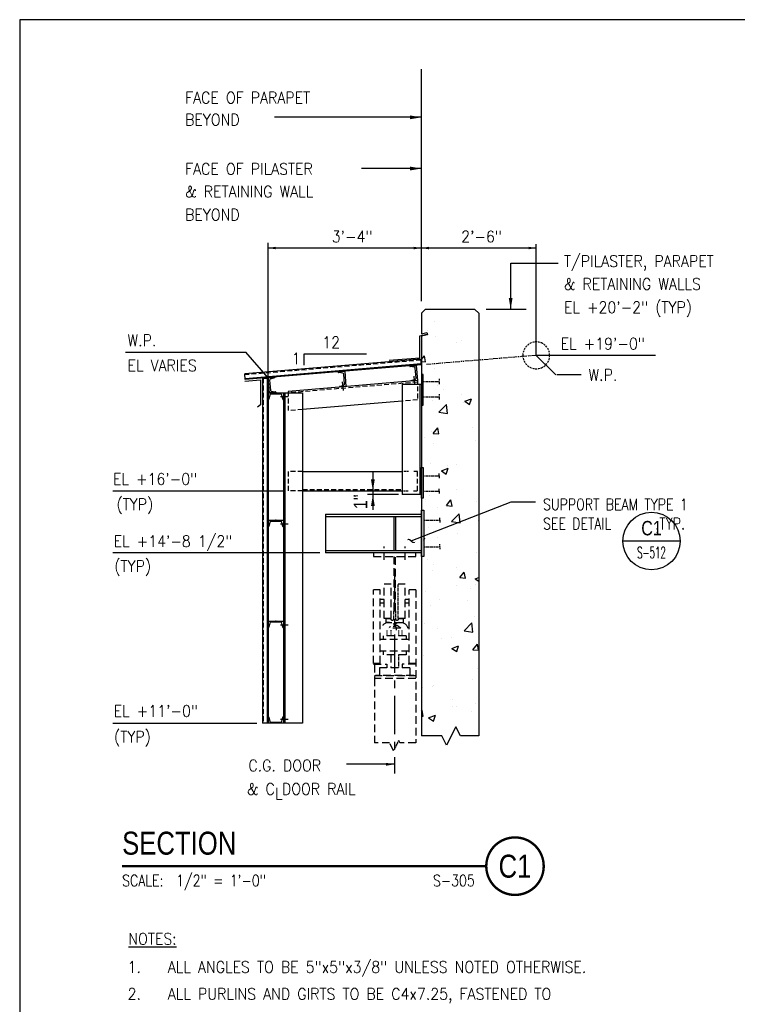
# Model space of a CAD drawing. Header units: inches. Extents: x -9715 to 32893, y -15613 to -1138.
# Tile 338 of 380: x 12153 to 12341, y -6610 to -6353. Entities that reach past the tile are written whole.
import ezdxf
from ezdxf.enums import TextEntityAlignment as Align

# ---------------------------------------------------------------- set-up
doc = ezdxf.new("R2010")
doc.units = ezdxf.units.IN
doc.header["$MEASUREMENT"] = 0
for name, pattern in [('CENTER', [2, 1.25, -0.25, 0.25, -0.25]), ('DASHED', [0.75, 0.5, -0.25]), ('HIDDEN', [0.375, 0.25, -0.125]), ('HIDDEN2', [0.1875, 0.125, -0.0625]), ('PHANTOM', [2.5, 1.25, -0.25, 0.25, -0.25, 0.25, -0.25])]:
    doc.linetypes.add(name, pattern=pattern)
doc.layers.get('0').update_dxf_attribs({"color": 252})
doc.layers.get('DEFPOINTS').update_dxf_attribs({"color": 11})
for name, color, linetype in [('S-ANNO-SYMB', 2, 'Continuous'), ('S-ANNO-TEXT', 2, 'Continuous'), ('S1', 2, 'Continuous'), ('S2', 7, 'Continuous'), ('S5', 1, 'Continuous'), ('S6', 1, 'Continuous'), ('S7', 2, 'Continuous')]:
    doc.layers.add(name, color=color, linetype=linetype)
doc.styles.add('125', font='romans.shx', dxfattribs={"width": 0.8, "height": 2})
doc.styles.add('FT', font='ROMANS.shx', dxfattribs={"width": 0.8, "height": 0.125})
doc.styles.add('ROMANS', font='ROMANS.shx', dxfattribs={"width": 0.8})
doc.styles.add('SX-FRAC', font='SX-FRAC.shx', dxfattribs={"width": 0.9, "height": 14})
doc.styles.add('TITTEXTL', font='swiss.ttf', dxfattribs={"width": 0.8})
doc.styles.add('TT', font='swiss.ttf', dxfattribs={"width": 0.8, "height": 0.25})

# ---------------------------------------------------------------- blocks, each defined once
blk = doc.blocks.new('*X341')
at = {"color": 0}
for p, q in [((730, 1902.9), (730, 1902.9)), ((722.9, 1894.1), (722.9, 1894.1)), ((731.3, 1887.8), (731.3, 1887.8)), ((753.9, 1881), (753.9, 1881)), ((759.2, 1883.6), (759.2, 1883.6)), ((716.8, 1863.5), (720, 1867.3)), ((716.8, 1861.4), (721.1, 1861)), ((721.1, 1861), (720, 1867.3)), ((759.8, 1862.9), (759.8, 1862.9)), ((730.1, 1854.5), (730.1, 1854.5)), ((733.8, 1836), (733.8, 1836)), ((739.7, 1832.5), (739.7, 1832.5)), ((728.9, 1821.2), (728.9, 1821.2)), ((733.5, 1823.5), (733.5, 1823.5)), ((758.5, 1826.8), (758.5, 1826.8)), ((760.8, 1819.1), (760.8, 1819.1)), ((762, 1819.9), (769, 1822.6)), ((762, 1819.9), (767, 1816.5)), ((767, 1816.5), (769, 1822.6)), ((735.1, 1808.4), (742.9, 1816.5)), ((744, 1807), (742.9, 1816.5)), ((735.1, 1808.4), (744, 1807)), ((727.7, 1787.9), (727.7, 1787.9)), ((729, 1786.4), (733.8, 1792.1)), ((735, 1785.8), (733.8, 1792.1)), ((770.1, 1792.3), (770.1, 1792.3)), ((719.8, 1781.7), (719.8, 1781.7)), ((729, 1786.4), (735, 1785.8)), ((732.2, 1787.3), (732.2, 1787.3)), ((773.2, 1779.4), (773.2, 1779.4)), ((729.7, 1776.3), (729.7, 1776.3)), ((726.5, 1754.6), (726.5, 1754.6)), ((737.7, 1747.4), (744.7, 1750)), ((737.7, 1747.4), (742.6, 1744)), ((742.6, 1744), (744.7, 1750)), ((743.7, 1752.9), (743.7, 1752.9)), ((753.6, 1754.4), (753.6, 1754.4)), ((753.7, 1728.3), (753.7, 1728.3)), ((721.4, 1717.1), (721.4, 1717.1)), ((725.3, 1721.3), (725.3, 1721.3)), ((742.9, 1711.1), (747.7, 1716.9)), ((748.9, 1710.6), (747.7, 1716.9)), ((717.4, 1713.5), (717.4, 1713.5)), ((733.5, 1709.4), (733.5, 1709.4)), ((742.9, 1711.1), (748.9, 1710.6)), ((774.8, 1714.9), (774.8, 1714.9)), ((748.4, 1694.5), (756.2, 1702.6)), ((757.3, 1693.1), (756.2, 1702.6)), ((776, 1695.6), (776, 1695.6)), ((724.1, 1688.1), (724.1, 1688.1)), ((748.4, 1694.5), (757.3, 1693.1)), ((719.5, 1677.2), (720.3, 1677.5)), ((719.5, 1675.1), (720.3, 1677.5)), ((733.8, 1677.5), (733.8, 1677.5)), ((754.3, 1682.3), (754.3, 1682.3)), ((722.8, 1654.8), (722.8, 1654.8)), ((774.8, 1662.3), (774.8, 1662.3)), ((729.4, 1649.7), (729.4, 1649.7)), ((753, 1646.2), (753, 1646.2)), ((728, 1642.9), (728, 1642.9)), ((756.8, 1635.9), (761.6, 1641.7)), ((756.8, 1635.9), (762.7, 1635.4)), ((762.7, 1635.4), (761.6, 1641.7)), ((773, 1634.6), (776.8, 1636)), ((773, 1634.6), (776.8, 1632.1)), ((753.3, 1627.7), (753.3, 1627.7)), ((767.7, 1624.1), (767.7, 1624.1)), ((773.6, 1629), (773.6, 1629)), ((721.6, 1621.5), (721.6, 1621.5)), ((726.7, 1606.7), (726.7, 1606.7)), ((735.4, 1612.9), (735.4, 1612.9)), ((764.6, 1611.7), (764.6, 1611.7)), ((772.3, 1595.7), (772.3, 1595.7)), ((720.4, 1588.2), (720.4, 1588.2)), ((733.2, 1582.7), (733.2, 1582.7)), ((761.6, 1580.5), (769.4, 1588.6)), ((770.5, 1579.1), (769.4, 1588.6)), ((738.3, 1572.3), (738.3, 1572.3)), ((747.8, 1573.3), (747.8, 1573.3)), ((761.6, 1580.5), (770.5, 1579.1)), ((748.7, 1562.1), (755.7, 1564.7)), ((748.7, 1562.1), (753.7, 1558.7)), ((753.7, 1558.7), (755.7, 1564.7)), ((770.6, 1560.7), (775.5, 1566.4)), ((771.1, 1562.4), (771.1, 1562.4)), ((776.6, 1560.2), (775.5, 1566.4)), ((719.2, 1554.9), (719.2, 1554.9)), ((770.6, 1560.7), (776.6, 1560.2)), ((775.1, 1541.2), (775.1, 1541.2)), ((718, 1521.6), (718, 1521.6)), ((728.4, 1522.2), (728.4, 1522.2)), ((729.1, 1523.1), (729.1, 1523.1)), ((769.9, 1529.1), (769.9, 1529.1)), ((748.8, 1501.7), (748.8, 1501.7)), ((749.5, 1508.8), (749.5, 1508.8)), ((753, 1501.1), (753, 1501.1)), ((773.8, 1505), (773.8, 1505)), ((716.8, 1496.5), (717.6, 1497.5)), ((716.8, 1491.4), (718.8, 1491.2)), ((718.8, 1491.2), (717.6, 1497.5)), ((724.4, 1489.5), (731.4, 1492.2)), ((729.3, 1486.2), (731.4, 1492.2)), ((768.7, 1495.8), (768.7, 1495.8)), ((724.4, 1489.5), (729.3, 1486.2))]:
    blk.add_line(p, q, dxfattribs=at)
blk = doc.blocks.new('SECTION_INFO')
at = {"style": 'TT', "width": 0.8}
blk.add_attdef('SECTION_TITLE', text='', height=0.25, dxfattribs=at).set_placement((0, 0.375), align=Align.TOP_LEFT)
at = {"style": 'FT', "width": 0.8}
blk.add_attdef('SCALE', (0, -0.21875), '', height=0.125, dxfattribs=at)
blk = doc.blocks.new('T-BULB_R')
at = {"const_width": 0.02604}
for points in [[(0.625, 0, 1), (0, 0, 1)], [(0.625, 0, -1), (0, 0, -1)]]:
    blk.add_lwpolyline(points, format="xyb", dxfattribs=at)
at = {"style": 'TT', "width": 0.8}
blk.add_attdef('SECTION_#', text='', height=0.25, dxfattribs=at).set_placement((0.3125, 0), align=Align.MIDDLE)
at = {"style": 'FT', "width": 0.8}
blk.add_attdef('SHEET_FROM', text='', height=0.125, dxfattribs=at).set_placement((-0.125, -0.21875), align=Align.RIGHT)
blk = doc.blocks.new('Anno_Section_A2')
at = {"color": 0, "linetype": 'ByBlock', "lineweight": -2}
blk.add_line((2.5, 0), (-2.5, 0), dxfattribs=at)
blk.add_circle((0, 0), 2.5, dxfattribs=at)
at = {"color": 0, "linetype": 'ByBlock', "lineweight": -2, "style": 'ROMANS', "width": 0.8}
blk.add_attdef('NUMBER', text='', height=1, dxfattribs=at).set_placement((0, 0.5), align=Align.CENTER)
blk.add_attdef('SHEET', text='', height=0.75, dxfattribs=at).set_placement((0, -0.5), align=Align.TOP_CENTER)

msp = doc.modelspace()

# ---------------------------------------------------------------- linework, layer by layer
at = {"layer": 'DEFPOINTS'}
msp.add_lwpolyline([(12153.42982, -6847.47471), (12844.40346, -6847.47471), (12844.40346, -6352.94828), (12153.42982, -6352.94828)], close=True, dxfattribs=at)
at = {"layer": 'S-ANNO-SYMB', "const_width": 0.672}
msp.add_lwpolyline([(12180.17703, -6573.79014), (12275.22649, -6573.79014)], dxfattribs=at)
at = {"layer": 'S1', "color": 2, "linetype": 'Continuous'}
for p, q in [((12258.28369, -6429.52172), (12259.28369, -6428.52172)), ((12272.28369, -6428.52172), (12259.28369, -6428.52172)), ((12273.28369, -6429.52172), (12273.28369, -6539.8277)), ((12258.28369, -6435.51652), (12258.28369, -6494.52172)), ((12258.28369, -6494.52172), (12258.28369, -6539.8277))]:
    msp.add_line(p, q, dxfattribs=at)
at = {"layer": 'S1', "color": 2}
msp.add_line((12273.28369, -6429.52172), (12272.28369, -6428.52172), dxfattribs=at)
at = {"layer": 'S1', "color": 1}
for p, q in [((12267.30973, -6537.3986), (12264.88062, -6542.25681)), ((12268.52428, -6539.8277), (12267.30973, -6537.3986)), ((12263.66607, -6539.8277), (12258.28369, -6539.8277)), ((12264.88062, -6542.25681), (12263.66607, -6539.8277)), ((12273.28369, -6539.8277), (12268.52428, -6539.8277))]:
    msp.add_line(p, q, dxfattribs=at)
at = {"layer": 'S1', "color": 2, "linetype": 'Continuous'}
msp.add_lwpolyline([(12258.28369, -6429.52172), (12258.28369, -6434.93767), (12259.74959, -6434.58168), (12259.88233, -6435.12829), (12258.28369, -6435.51652)], dxfattribs=at)
at = {"layer": 'S2', "color": 2}
for p, q in [((12258.15913, -6441.5269), (12212.17985, -6445.3585)), ((12258.28369, -6443.02172), (12258.15913, -6441.5269)), ((12258.26293, -6442.77258), (12212.28366, -6446.60419)), ((12258.28369, -6443.02172), (12212.30442, -6446.85332)), ((12236.55727, -6444.8318), (12238.27236, -6444.68933)), ((12236.56209, -6444.88983), (12236.55727, -6444.8318)), ((12237.80025, -6445.18336), (12236.667, -6445.00293)), ((12238.27236, -6444.68933), (12238.6035, -6448.6756)), ((12255.23961, -6443.27494), (12256.9547, -6443.13247)), ((12255.24443, -6443.33297), (12255.23961, -6443.27494)), ((12256.4826, -6443.6265), (12255.34935, -6443.44607)), ((12256.90833, -6446.45166), (12256.69243, -6443.85269)), ((12256.9547, -6443.13247), (12257.28585, -6447.11874)), ((12212.30442, -6446.85332), (12212.17985, -6445.3585)), ((12218.28369, -6446.54961), (12216.78369, -6446.54961)), ((12216.78369, -6446.54961), (12216.78369, -6536.52172)), ((12218.03369, -6446.54961), (12218.03369, -6536.52172)), ((12218.28369, -6446.35505), (12219.99879, -6446.21257)), ((12218.61484, -6450.34132), (12218.28369, -6446.35505)), ((12218.28369, -6446.54961), (12218.28369, -6536.52172)), ((12218.66122, -6447.02213), (12218.87712, -6449.62109)), ((12219.91879, -6446.39946), (12218.83085, -6446.76441)), ((12219.99879, -6446.21257), (12220.00361, -6446.2706)), ((12238.22598, -6448.00852), (12238.01008, -6445.40956)), ((12255.57076, -6447.26121), (12255.56594, -6447.20318)), ((12257.28585, -6447.11874), (12255.57076, -6447.26121)), ((12255.65075, -6447.07432), (12256.73869, -6446.70937)), ((12220.32993, -6450.19884), (12218.61484, -6450.34132)), ((12219.08695, -6449.84729), (12220.2202, -6450.02772)), ((12220.32511, -6450.14082), (12220.32993, -6450.19884)), ((12236.88841, -6448.81807), (12236.88359, -6448.76004)), ((12238.6035, -6448.6756), (12236.88841, -6448.81807)), ((12236.96841, -6448.63119), (12238.05635, -6448.26624)), ((12218.28369, -6452.06232), (12218.28369, -6450.34132)), ((12218.28369, -6450.34132), (12222.28369, -6450.34132)), ((12218.34192, -6452.06232), (12218.28369, -6452.06232)), ((12218.73695, -6450.85271), (12218.46332, -6451.96713)), ((12221.58765, -6450.66232), (12218.97974, -6450.66232)), ((12222.10407, -6451.96713), (12221.83044, -6450.85271)), ((12222.28369, -6452.06232), (12222.22547, -6452.06232)), ((12222.28369, -6450.34132), (12222.28369, -6452.06232)), ((12218.28369, -6485.23356), (12218.28369, -6483.51256)), ((12218.28369, -6483.51256), (12222.28369, -6483.51256)), ((12222.28369, -6483.51256), (12222.28369, -6485.23356)), ((12218.34192, -6485.23356), (12218.28369, -6485.23356)), ((12218.73695, -6484.02394), (12218.46332, -6485.13836)), ((12221.58765, -6483.83356), (12218.97974, -6483.83356)), ((12222.10407, -6485.13836), (12221.83044, -6484.02394)), ((12222.28369, -6485.23356), (12222.22547, -6485.23356)), ((12218.28369, -6511.56973), (12218.28369, -6509.84873)), ((12218.28369, -6509.84873), (12222.28369, -6509.84873)), ((12218.34192, -6511.56973), (12218.28369, -6511.56973)), ((12218.73695, -6510.36012), (12218.46332, -6511.47454)), ((12221.58765, -6510.16973), (12218.97974, -6510.16973)), ((12222.10407, -6511.47454), (12221.83044, -6510.36012)), ((12222.28369, -6511.56973), (12222.22547, -6511.56973)), ((12222.28369, -6509.84873), (12222.28369, -6511.56973)), ((12218.28369, -6536.52172), (12218.28369, -6534.80072)), ((12218.28369, -6534.80072), (12218.34192, -6534.80072)), ((12218.46332, -6534.89591), (12218.73695, -6536.01033)), ((12221.83044, -6536.01033), (12222.10407, -6534.89591)), ((12222.22547, -6534.80072), (12222.28369, -6534.80072)), ((12222.28369, -6534.80072), (12222.28369, -6536.52172)), ((12218.28369, -6536.52172), (12216.78369, -6536.52172)), ((12222.28369, -6536.52172), (12218.28369, -6536.52172)), ((12218.97974, -6536.20072), (12221.58765, -6536.20072))]:
    msp.add_line(p, q, dxfattribs=at)
at = {"layer": 'S2', "color": 1, "linetype": 'HIDDEN2', "ltscale": 10}
for p, q in [((12258.17989, -6441.77603), (12212.20061, -6445.60764)), ((12217.03369, -6446.54961), (12217.03369, -6536.52172)), ((12257.28585, -6447.49504), (12223.50603, -6450.31002)), ((12223.50603, -6449.93372), (12223.50603, -6454.95108)), ((12257.28585, -6448.61241), (12257.28585, -6452.11984)), ((12257.28585, -6452.11984), (12253.28369, -6452.45335)), ((12227.28369, -6454.63627), (12223.50603, -6454.95108)), ((12223.50603, -6470.8481), (12223.50603, -6475.8481)), ((12227.28369, -6470.8481), (12223.50603, -6470.8481)), ((12257.30226, -6475.85172), (12257.30226, -6470.85172)), ((12227.28369, -6475.8481), (12223.50603, -6475.8481)), ((12227.28369, -6475.47672), (12253.28369, -6475.47672))]:
    msp.add_line(p, q, dxfattribs=at)
at = {"layer": 'S2', "color": 3}
for p, q in [((12212.18189, -6447.27996), (12216.30574, -6446.93631)), ((12216.30574, -6446.93631), (12216.30574, -6453.43631)), ((12257.28585, -6447.11874), (12223.50603, -6449.93372)), ((12237.64041, -6447.39217), (12237.84667, -6449.65194)), ((12256.33352, -6445.9533), (12256.52901, -6448.09507)), ((12257.28585, -6447.11874), (12257.28585, -6448.06484)), ((12253.28369, -6448.06484), (12258.28369, -6448.06484)), ((12253.28369, -6448.06484), (12253.28369, -6476.85172)), ((12257.90869, -6448.06484), (12257.90869, -6476.85172)), ((12221.48193, -6451.2814), (12223.54152, -6451.2814)), ((12222.28369, -6450.34132), (12227.28369, -6450.34132)), ((12222.28369, -6450.34132), (12222.28369, -6536.52172)), ((12222.65869, -6450.34132), (12222.65869, -6536.52172)), ((12227.28369, -6450.34132), (12227.28369, -6536.52172)), ((12253.28369, -6452.46958), (12227.28369, -6454.63625)), ((12216.30574, -6453.43631), (12215.50009, -6454.06117)), ((12227.28369, -6470.85172), (12253.28369, -6470.85172)), ((12227.28369, -6475.85172), (12253.28369, -6475.85172)), ((12258.28369, -6476.85172), (12253.28369, -6476.85172)), ((12233.28369, -6481.92172), (12258.28369, -6481.92172)), ((12233.28369, -6482.53672), (12258.28369, -6482.53672)), ((12221.48193, -6484.45264), (12223.54152, -6484.45264)), ((12233.28369, -6491.40672), (12258.28369, -6491.40672)), ((12258.28369, -6492.02172), (12233.28369, -6492.02172)), ((12221.48193, -6510.78881), (12223.54152, -6510.78881)), ((12221.48193, -6535.40688), (12223.54152, -6535.40688)), ((12227.28369, -6536.52172), (12222.28369, -6536.52172))]:
    msp.add_line(p, q, dxfattribs=at)
at = {"layer": 'S2', "color": 4, "linetype": 'HIDDEN'}
for p, q in [((12258.78369, -6447.35563), (12262.90869, -6447.35563)), ((12262.90869, -6446.66813), (12262.90869, -6448.04313)), ((12258.78369, -6451.35563), (12262.90869, -6451.35563)), ((12262.90869, -6450.66813), (12262.90869, -6452.04313)), ((12258.78369, -6471.94834), (12262.90869, -6471.94834)), ((12262.90869, -6471.94834), (12262.90869, -6471.26084)), ((12262.90869, -6471.94834), (12262.90869, -6472.63584)), ((12258.78369, -6475.94834), (12262.90869, -6475.94834)), ((12262.90869, -6475.94834), (12262.90869, -6475.26084)), ((12262.90869, -6475.94834), (12262.90869, -6476.63584)), ((12258.97119, -6483.50777), (12263.09619, -6483.50777)), ((12263.09619, -6483.50777), (12263.09619, -6482.82027)), ((12263.09619, -6483.50777), (12263.09619, -6484.19527)), ((12258.97119, -6490.43566), (12263.09619, -6490.43566)), ((12263.09619, -6490.43566), (12263.09619, -6489.74816)), ((12263.09619, -6490.43566), (12263.09619, -6491.12316))]:
    msp.add_line(p, q, dxfattribs=at)
at = {"layer": 'S2', "color": 1, "linetype": 'HIDDEN2'}
for p, q in [((12254.95058, -6470.85172), (12253.6271, -6470.85172)), ((12253.60693, -6475.85172), (12254.95058, -6475.85172)), ((12256.2092, -6475.85172), (12257.30226, -6475.85172))]:
    msp.add_line(p, q, dxfattribs=at)
at = {"layer": 'S2', "color": 1, "linetype": 'HIDDEN'}
msp.add_line((12257.30226, -6470.85172), (12256.2092, -6470.85172), dxfattribs=at)
at = {"layer": 'S2', "color": 3, "linetype": 'Continuous'}
msp.add_line((12233.28369, -6481.92172), (12233.28369, -6492.02172), dxfattribs=at)
at = {"layer": 'S2', "color": 2, "linetype": 'Continuous'}
for p, q in [((12251.06519, -6482.53672), (12251.06519, -6491.40672)), ((12251.56519, -6482.53672), (12251.56519, -6491.40672))]:
    msp.add_line(p, q, dxfattribs=at)
at = {"layer": 'S2', "color": 10, "linetype": 'HIDDEN', "ltscale": 8}
for p, q in [((12248.56509, -6493.82973), (12248.56509, -6490.35186)), ((12254.06529, -6493.82973), (12254.06529, -6490.35186)), ((12256.81539, -6492.01826), (12245.81498, -6492.01826)), ((12245.81498, -6492.01826), (12245.81498, -6493.0183)), ((12245.81498, -6493.0183), (12256.81539, -6493.0183)), ((12251.12768, -6493.0183), (12251.12768, -6507.17983)), ((12251.5027, -6507.17983), (12251.5027, -6493.0183)), ((12256.81539, -6493.0183), (12256.81539, -6492.01826)), ((12250.37765, -6500.17957), (12248.56509, -6500.17957)), ((12248.56509, -6509.17991), (12248.56509, -6500.17957)), ((12250.37765, -6509.17991), (12250.37765, -6500.17957)), ((12254.06529, -6500.17957), (12252.25272, -6500.17957)), ((12254.06529, -6509.17991), (12254.06529, -6500.17957)), ((12247.56505, -6501.6827), (12245.81498, -6501.6827)), ((12245.81498, -6520.9258), (12245.81498, -6501.6827)), ((12247.56505, -6520.9258), (12247.56505, -6501.6827)), ((12248.56509, -6504.17972), (12247.56505, -6504.17972)), ((12255.06533, -6504.17972), (12254.06529, -6504.17972)), ((12255.06533, -6520.9258), (12255.06533, -6501.6827)), ((12256.81089, -6501.6827), (12255.06533, -6501.6827)), ((12256.81089, -6501.6827), (12256.81089, -6541.64811)), ((12248.56509, -6505.17976), (12247.56505, -6505.17976)), ((12255.06533, -6505.17976), (12254.06529, -6505.17976)), ((12250.37765, -6509.17991), (12248.56509, -6509.17991)), ((12249.0651, -6510.30495), (12249.0651, -6509.17991)), ((12249.0651, -6509.17991), (12250.22608, -6509.17991)), ((12249.0651, -6510.30495), (12249.0651, -6509.17991)), ((12249.0651, -6509.17991), (12250.22608, -6509.17991)), ((12254.06529, -6509.17991), (12252.25272, -6509.17991)), ((12252.4043, -6509.17991), (12253.56527, -6509.17991)), ((12252.4043, -6509.17991), (12253.56527, -6509.17991)), ((12253.56527, -6509.17991), (12253.56527, -6510.30495)), ((12253.56527, -6509.17991), (12253.56527, -6510.30495)), ((12253.56527, -6510.30495), (12249.0651, -6510.30495)), ((12253.56527, -6510.30495), (12249.0651, -6510.30495)), ((12252.81524, -6511.68), (12249.81513, -6511.68)), ((12254.3153, -6513.68008), (12248.31508, -6513.68008)), ((12248.31508, -6513.68008), (12248.31508, -6514.68012)), ((12249.31511, -6512.30079), (12249.31511, -6512.55975)), ((12249.31511, -6512.8187), (12249.31511, -6513.09129)), ((12249.31511, -6513.33662), (12249.31511, -6513.68008)), ((12250.31515, -6512.18002), (12250.31515, -6512.55975)), ((12250.31515, -6512.8187), (12250.31515, -6513.09129)), ((12250.31515, -6513.33662), (12250.31515, -6513.68008)), ((12253.31526, -6512.55975), (12253.31526, -6512.30079)), ((12253.31526, -6513.09129), (12253.31526, -6512.8187)), ((12253.31526, -6513.68008), (12253.31526, -6513.33662)), ((12254.3153, -6513.68008), (12254.3153, -6514.68012)), ((12255.06533, -6514.68012), (12247.56505, -6514.68012)), ((12255.06533, -6517.68023), (12247.56505, -6517.68023)), ((12248.31508, -6517.68023), (12248.31508, -6518.68027)), ((12254.3153, -6518.68027), (12248.31508, -6518.68027)), ((12250.31515, -6518.68027), (12250.31515, -6522.05539)), ((12254.3153, -6517.68023), (12254.3153, -6518.68027)), ((12247.56505, -6520.9258), (12245.81498, -6520.9258)), ((12245.8342, -6521.05535), (12249.31511, -6521.05535)), ((12246.06519, -6521.30178), (12246.06519, -6524.80505)), ((12247.31504, -6522.05539), (12247.31504, -6524.05547)), ((12255.31534, -6522.05539), (12247.31504, -6522.05539)), ((12249.31511, -6521.05535), (12249.31511, -6522.05539)), ((12253.31526, -6521.05535), (12253.31526, -6522.05539)), ((12256.83111, -6521.05535), (12253.31526, -6521.05535)), ((12256.81539, -6520.9258), (12255.06533, -6520.9258)), ((12255.31534, -6522.05539), (12255.31534, -6524.05547)), ((12246.06519, -6524.05547), (12256.06987, -6524.05547)), ((12256.31538, -6524.05547), (12246.315, -6524.05547)), ((12256.06987, -6524.05547), (12256.83111, -6524.05189)), ((12256.83111, -6524.78418), (12246.06519, -6524.80505)), ((12246.06519, -6524.80505), (12246.06519, -6541.64811)), ((12250.01128, -6541.64811), (12246.06519, -6541.64811)), ((12251.01868, -6543.66293), (12250.01128, -6541.64811)), ((12252.6977, -6541.64811), (12252.3619, -6540.9765)), ((12256.81089, -6541.64811), (12252.6977, -6541.64811))]:
    msp.add_line(p, q, dxfattribs=at)
at = {"layer": 'S2', "color": 1, "linetype": 'CENTER', "ltscale": 8}
msp.add_line((12251.31519, -6497.34005), (12251.31519, -6549.65036), dxfattribs=at)
at = {"layer": 'S2', "color": 14, "linetype": 'HIDDEN'}
for p, q in [((12252.25272, -6509.17991), (12252.25272, -6500.17957)), ((12251.12768, -6507.17983), (12251.5027, -6507.17983)), ((12251.12768, -6509.17991), (12251.12768, -6507.17983)), ((12251.12768, -6507.17983), (12251.5027, -6507.17983)), ((12251.12768, -6509.17991), (12251.12768, -6507.17983)), ((12251.12768, -6507.17983), (12251.5027, -6507.17983)), ((12251.5027, -6507.17983), (12251.5027, -6509.17991)), ((12251.5027, -6507.17983), (12251.5027, -6509.17991)), ((12252.31523, -6512.30079), (12252.31523, -6512.55975)), ((12252.31523, -6512.8187), (12252.31523, -6513.09129)), ((12252.31523, -6513.33662), (12252.31523, -6513.68008)), ((12252.31523, -6518.68027), (12252.31523, -6522.05539)), ((12252.3619, -6540.9765), (12251.01868, -6543.66293))]:
    msp.add_line(p, q, dxfattribs=at)
at = {"layer": 'S2', "color": 3}
msp.add_lwpolyline([(12249.88809, -6441.80753), (12257.88809, -6441.14087), (12257.88809, -6435.43173), (12259.74824, -6434.97999)], dxfattribs=at)
at = {"layer": 'S2', "color": 3, "linetype": 'Continuous'}
for points in [[(12258.28369, -6453.51188), (12258.78369, -6453.51188), (12258.78369, -6445.51188), (12258.28369, -6445.51188)], [(12258.28369, -6469.79209), (12258.78369, -6469.79209), (12258.78369, -6477.79209), (12258.28369, -6477.79209)], [(12258.28369, -6480.92172), (12258.97119, -6480.92172), (12258.97119, -6493.02172), (12258.28369, -6493.02172)]]:
    msp.add_lwpolyline(points, close=True, dxfattribs=at)
at = {"layer": 'S2', "color": 2}
for centre, radius, start, end in [((12236.68666, -6444.87948), 0.125, 184.7487458, 260.9534927), ((12255.369, -6443.32262), 0.125, 184.7487458, 260.9534927), ((12256.44329, -6443.87339), 0.25, 4.7487458, 80.9534927), ((12218.91036, -6447.00143), 0.25, 108.543999, 184.7487458), ((12219.87904, -6446.28095), 0.125, 288.543999, 4.7487458), ((12237.76094, -6445.43025), 0.25, 4.7487458, 80.9534927), ((12255.69051, -6447.19283), 0.125, 108.543999, 184.7487458), ((12256.65919, -6446.47235), 0.25, 288.543999, 4.7487458), ((12219.12626, -6449.6004), 0.25, 184.7487458, 260.9534927), ((12220.20054, -6450.15116), 0.125, 4.7487458, 80.9534927), ((12237.00816, -6448.7497), 0.125, 108.543999, 184.7487458), ((12237.97684, -6448.02922), 0.25, 288.543999, 4.7487458), ((12218.34192, -6451.93732), 0.125, 270, 346.2047468), ((12218.97974, -6450.91232), 0.25, 90, 166.2047468), ((12221.58765, -6450.91232), 0.25, 13.7952532, 90), ((12222.22547, -6451.93732), 0.125, 193.7952532, 270), ((12218.34192, -6485.10856), 0.125, 270, 346.2047468), ((12218.97974, -6484.08356), 0.25, 90, 166.2047468), ((12221.58765, -6484.08356), 0.25, 13.7952532, 90), ((12222.22547, -6485.10856), 0.125, 193.7952532, 270), ((12218.34192, -6511.44473), 0.125, 270, 346.2047468), ((12218.97974, -6510.41973), 0.25, 90, 166.2047468), ((12221.58765, -6510.41973), 0.25, 13.7952532, 90), ((12222.22547, -6511.44473), 0.125, 193.7952532, 270), ((12218.34192, -6534.92572), 0.125, 13.7952532, 90), ((12222.22547, -6534.92572), 0.125, 90, 166.2047468), ((12218.97974, -6535.95072), 0.25, 193.7952532, 270), ((12221.58765, -6535.95072), 0.25, 270, 346.2047468)]:
    msp.add_arc(centre, radius, start, end, dxfattribs=at)
at = {"layer": 'S2', "color": 10, "linetype": 'HIDDEN', "ltscale": 8}
for centre, radius, start, end in [((12250.58246, -6509.17991), 0.35638, 180, 205.0169609), ((12250.58246, -6509.17991), 0.35638, 180, 205.0169609), ((12250.62819, -6509.15857), 0.40684, 205.0169609, 228.4078117), ((12250.62819, -6509.15857), 0.40684, 205.0169609, 228.4078117), ((12249.81513, -6512.18002), 2, 0, 167.1817727), ((12251.31519, -6512.93005), 2, 36.8698976, 136.4692732), ((12250.65772, -6509.1253), 0.45132, 228.4078117, 249.8137946), ((12250.65772, -6509.1253), 0.45132, 228.4078117, 249.8137946), ((12252.81524, -6512.18002), 2, 12.8182273, 180)]:
    msp.add_arc(centre, radius, start, end, dxfattribs=at)
at = {"layer": 'S2', "color": 14, "linetype": 'HIDDEN'}
for centre, radius, start, end in [((12250.72557, -6509.15857), 0.40684, 311.5921883, 334.9830391), ((12250.72557, -6509.15857), 0.40684, 311.5921883, 334.9830391), ((12250.7713, -6509.17991), 0.35638, 334.9830391, 0), ((12250.7713, -6509.17991), 0.35638, 334.9830391, 360), ((12251.85908, -6509.17991), 0.35638, 180, 205.0169609), ((12251.85908, -6509.17991), 0.35638, 180, 205.0169609), ((12251.9048, -6509.15857), 0.40684, 205.0169609, 228.4078117), ((12251.9048, -6509.15857), 0.40684, 205.0169609, 228.4078117), ((12252.00219, -6509.15857), 0.40684, 311.5921883, 334.9830391), ((12252.00219, -6509.15857), 0.40684, 311.5921883, 334.9830391), ((12252.04791, -6509.17991), 0.35638, 334.9830391, 0), ((12252.04791, -6509.17991), 0.35638, 334.9830391, 0), ((12250.67688, -6509.07318), 0.50686, 249.8137946, 270), ((12250.67688, -6509.07318), 0.50686, 249.8137946, 270), ((12250.67688, -6509.07318), 0.50686, 270, 290.1862054), ((12250.67688, -6509.07318), 0.50686, 270, 290.1862054), ((12250.69605, -6509.1253), 0.45132, 290.1862054, 311.5921883), ((12250.69605, -6509.1253), 0.45132, 290.1862054, 311.5921883), ((12251.93433, -6509.1253), 0.45132, 228.4078117, 249.8137946), ((12251.93433, -6509.1253), 0.45132, 228.4078117, 249.8137946), ((12251.9535, -6509.07318), 0.50686, 249.8137946, 270), ((12251.9535, -6509.07318), 0.50686, 249.8137946, 270), ((12251.9535, -6509.07318), 0.50686, 270, 290.1862054), ((12251.9535, -6509.07318), 0.50686, 270, 290.1862054), ((12251.97266, -6509.1253), 0.45132, 290.1862054, 311.5921883), ((12251.97266, -6509.1253), 0.45132, 290.1862054, 311.5921883)]:
    msp.add_arc(centre, radius, start, end, dxfattribs=at)
at = {"layer": 'S2', "color": 2}
for p in [(12220.28369, -6483.51256), (12220.28369, -6509.84873)]:
    msp.add_point(p, dxfattribs=at)
at = {"layer": 'S5', "color": 1}
for p, q in [((12258.28369, -6426.38742), (12258.28369, -6365.87967)), ((12218.28369, -6446.35505), (12218.28369, -6411.18491)), ((12288.28369, -6412.52172), (12218.28369, -6412.52172)), ((12245.62961, -6470.74378), (12245.62961, -6480.83481)), ((12252.34212, -6476.85172), (12244.24494, -6476.85172))]:
    msp.add_line(p, q, dxfattribs=at)
for points in [[(12220.28369, -6412.85505), (12220.28369, -6412.18838), (12218.28369, -6412.52172)], [(12256.28369, -6412.18838), (12256.28369, -6412.85505), (12258.28369, -6412.52172)], [(12260.28369, -6412.18838), (12260.28369, -6412.85505), (12258.28369, -6412.52172)], [(12286.28369, -6412.18838), (12286.28369, -6412.85505), (12288.28369, -6412.52172)], [(12245.12961, -6472.85172), (12246.12961, -6472.85172), (12245.62961, -6475.85172)], [(12245.12961, -6479.85172), (12246.12961, -6479.85172), (12245.62961, -6476.85172)]]:
    msp.add_solid(points, dxfattribs=at)
at = {"layer": 'S7', "color": 1}
for p, q in [((12258.28369, -6378.42119), (12219.95307, -6378.42119)), ((12258.28369, -6391.77911), (12242.65163, -6391.77911)), ((12288.28369, -6440.52172), (12288.28369, -6411.52172)), ((12281.6022, -6428.52172), (12281.6022, -6416.43228)), ((12281.6022, -6416.43228), (12293.97521, -6416.43228)), ((12285.66976, -6428.52172), (12275.18192, -6428.52172)), ((12181.05688, -6439.68065), (12212.46632, -6439.68065)), ((12218.28369, -6446.35505), (12212.46632, -6439.68065)), ((12227.68968, -6443.07249), (12227.68968, -6440.10168)), ((12227.68968, -6440.10168), (12243.96601, -6440.10168)), ((12319.39556, -6440.52172), (12288.28369, -6440.52172)), ((12288.28369, -6440.52172), (12293.39142, -6445.62944)), ((12300.0285, -6445.62944), (12293.64142, -6445.62944)), ((12177.78284, -6475.85172), (12222.28369, -6475.85172)), ((12255.65243, -6488.95434), (12281.70087, -6478.70814)), ((12281.70087, -6478.70814), (12288.07443, -6478.70814)), ((12231.74774, -6492.02172), (12177.78284, -6492.02172)), ((12177.78284, -6536.52172), (12215.30824, -6536.52172)), ((12251.33257, -6547.20536), (12238.76147, -6547.20536))]:
    msp.add_line(p, q, dxfattribs=at)
at = {"layer": 'S7', "color": 1, "linetype": 'PHANTOM'}
msp.add_line((12288.28369, -6440.52172), (12259.59032, -6442.91283), dxfattribs=at)
at = {"layer": 'S7', "color": 1, "const_width": 0.0625}
msp.add_lwpolyline([(12218.25244, -6446.35505, 1), (12218.31494, -6446.35505, 1)], format="xyb", close=True, dxfattribs=at)
at = {"layer": 'S7', "color": 2, "linetype": 'DASHED'}
for start, end in [(0, 180), (180, 0)]:
    msp.add_arc((12288.28369, -6440.52172), 3.5, start, end, dxfattribs=at)
at = {"layer": 'S7', "color": 1}
for points in [[(12255.28369, -6377.92119), (12255.28369, -6378.92119), (12258.28369, -6378.42119)], [(12255.28369, -6391.27911), (12255.28369, -6392.27911), (12258.28369, -6391.77911)], [(12282.1022, -6425.52172), (12281.1022, -6425.52172), (12281.6022, -6428.52172)], [(12249.08257, -6547.58036), (12249.08257, -6546.83036), (12251.33257, -6547.20536)]]:
    msp.add_solid(points, dxfattribs=at)

# ---------------------------------------------------------------- block references
at = {"layer": 'S-ANNO-SYMB'}
ref = msp.add_blockref('Anno_Section_A2', (12318.36515, -6488.97528), dxfattribs=dict(at, xscale=3, yscale=3, zscale=2.999999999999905))
ref.add_attrib('NUMBER', 'C1', dxfattribs={"layer": '0', "color": 0, "linetype": 'ByBlock', "lineweight": -2, "height": 3.75, "style": 'TITTEXTL', "width": 0.796875}).set_placement((12318.36515, -6487.47528, 62.5), align=Align.CENTER)
ref.add_attrib('SHEET', 'S-512', dxfattribs={"layer": '0', "color": 0, "linetype": 'ByBlock', "lineweight": -2, "height": 3, "style": 'ROMANS', "width": 0.55}).set_placement((12318.36515, -6490.47528, 62.5), align=Align.TOP_CENTER)
at = {"layer": 'S-ANNO-SYMB', "xscale": 24.00000107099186, "yscale": 24.00000107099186, "zscale": 24.00000107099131}
for name, p, values in [('SECTION_INFO', (12180.17703, -6573.79014), {'SECTION_TITLE': 'SECTION', 'SCALE': 'SCALE:  1/2" = 1\'-0"'}), ('T-BULB_R', (12275.22649, -6573.79014), {'SECTION_#': 'C1', 'SHEET_FROM': 'S-305'})]:
    msp.add_blockref(name, p, dxfattribs=at).add_auto_attribs(values)
at = {"layer": 'S6', "color": 1, "xscale": 0.25, "yscale": 0.25, "zscale": 0.25}
msp.add_blockref('*X341', (12079.09293, -6907.48267), dxfattribs=at)

# ---------------------------------------------------------------- texts
at = {"layer": 'S-ANNO-TEXT', "ltscale": 20, "style": '125', "width": 0.9}
for s, height, p in [('FACE OF PARAPET', 3.0000001, (12196.62509, -6374.79087)), ('BEYOND', 3, (12196.62509, -6380.5419)), ('FACE OF PILASTER', 3.0000001, (12196.62509, -6393.37699)), ('& RETAINING WALL', 3.0000001, (12196.62509, -6399.28864)), ('BEYOND', 3, (12196.62509, -6405.32536)), ('T/PILASTER, PARAPET ', 3.0000001, (12295.50213, -6417.45222)), ('& RETAINING WALLS', 3.0000001, (12295.50213, -6423.41747)), ('EL +20\'-2" (TYP)', 3.0000001, (12295.50213, -6429.48769)), ('W.P.', 3, (12181.58455, -6438.11837)), ('EL +19\'-0"', 3, (12294.64748, -6438.95591)), ('EL VARIES', 3, (12181.58455, -6444.66361)), ('W.P.', 3, (12301.93149, -6447.14023)), ('EL +16\'-0"', 3, (12177.79549, -6474.27883)), ('(TYP)', 3, (12178.69848, -6480.86935)), ('EL +14\'-8 1/2"', 3.0000001, (12177.94376, -6490.51367)), ('(TYP)', 3, (12178.13753, -6497.01535)), ('EL +11\'-0"', 3, (12177.99088, -6534.82744)), ('(TYP)', 3, (12178.07293, -6541.52978)), ('C.G. DOOR', 3, (12213.13243, -6549.02663)), ('& C DOOR RAIL', 3.0000001, (12212.75386, -6555.13925)), ('L', 3, (12220.09581, -6556.35561)), ('%%UNOTES:', 3, (12181.79484, -6594.25536)), ('1.', 3, (12181.61108, -6601.61385)), ('ALL ANGLES TO BE 5"x5"x3/8" UNLESS NOTED OTHERWISE.', 3.0000001, (12192.11108, -6601.61385)), ('2.', 3, (12181.61108, -6608.61385)), ('ALL PURLINS AND GIRTS TO BE C4x7.25, FASTENED TO ', 3.0000001, (12192.11108, -6608.61385))]:
    msp.add_text(s, height=height, dxfattribs=at).set_placement(p)
for s, p in [('3\'-4"', (12240.22862, -6411.02143)), ('2\'-6"', (12274.00008, -6411.02143)), ('12', (12234.74192, -6438.62283)), ('1', (12225.56005, -6442.83888))]:
    msp.add_text(s, height=3, dxfattribs=at).set_placement(p, align=Align.CENTER)
at = {"layer": 'S-ANNO-TEXT', "insert": (12290.05666, -6477.91668), "char_height": 3.0000001, "width": 45.4600101, "attachment_point": 1, "style": '125'}
msp.add_mtext('SUPPORT BEAM TYPE 1 SEE DETAIL       ,TYP.', dxfattribs=at)
at = {"layer": 'S5', "color": 3, "style": 'SX-FRAC', "width": 0.9}
msp.add_text('1"', height=3.5, rotation=90, dxfattribs=at).set_placement((12244.14165, -6480.6454))
at = {"layer": 'S7', "color": 2, "style": 'SX-FRAC', "width": 0.9}
msp.add_text('~', height=3.5, rotation=155.9380422, dxfattribs=at).set_placement((12257.45357, -6487.91227))

doc.saveas('drawing.dxf')
